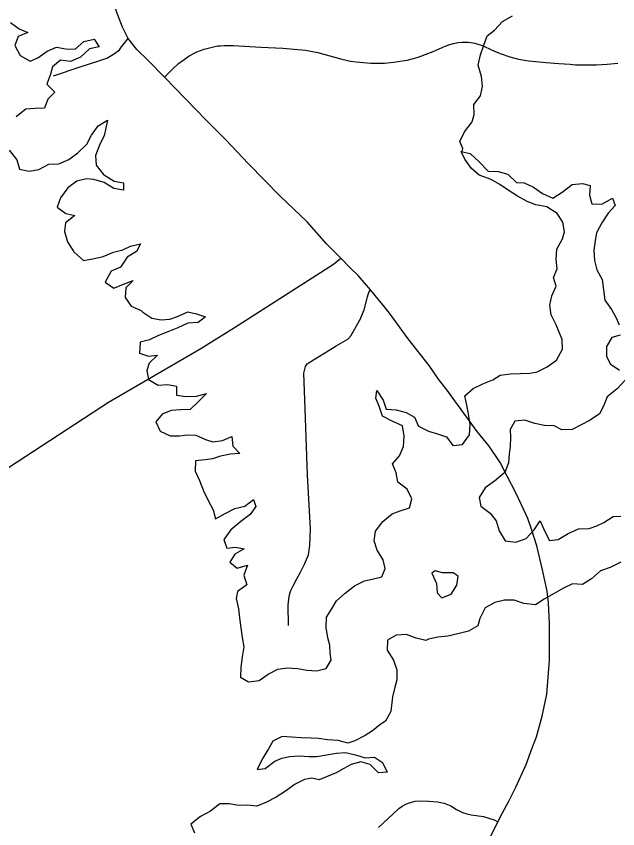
# Model space of a CAD drawing. Extents: x 114843 to 284848, y 317643 to 566895.
# Drawn here: x 241428 to 245598, y 462573 to 468209 of the extents above; entities that cross this region are included whole.
import ezdxf

# ---------------------------------------------------------------- set-up
doc = ezdxf.new("R2010")
doc.units = 0
for name, color, linetype in [('GM_X_County_Road', 7, 'Continuous'), ('GM_X_Major_Lake', 7, 'Continuous'), ('GM_X_Minor_River', 7, 'Continuous'), ('GM_X_Township_Road', 7, 'Continuous')]:
    doc.layers.add(name, color=color, linetype=linetype)

msp = doc.modelspace()

# ---------------------------------------------------------------- linework, layer by layer
at = {"layer": 'GM_X_County_Road'}
for points in [[(243677.3, 466531.8), (243578.3, 466629.2), (243443.8, 466782.5), (243258.3, 466960.1), (243039.2, 467185.9), (242879.4, 467353.2), (242746.3, 467485.4), (242454.9, 467785.5), (242342.3, 467901.2), (242264.7, 467977.6), (242204.5, 468055.1), (242165.9, 468133), (242131.1, 468222.2), (242027.9, 468498.6), (241902.5, 468826.2), (241843.3, 468980.2), (241824.3, 469028.7)], [(239529.4, 463126.1), (239622, 463366.8), (239660, 463481.2), (239747.2, 463691.2), (239814.3, 463847), (239909.7, 464006.1), (240069, 464210.8), (240177.8, 464301.6), (240325.8, 464396.5), (240514.7, 464509.4), (240808.5, 464709.1), (241086.9, 464891.2), (242067.9, 465532.4), (242706.7, 465904.4), (242940.8, 466050.7), (243595.3, 466467.8), (243627, 466489.4), (243677.3, 466531.8)], [(244421.6, 465605), (244355.2, 465692.3), (244289.5, 465786.8), (244145.6, 465971.6), (244021.5, 466140.3), (243981.7, 466192.6), (243885.1, 466311), (243798.7, 466409.9), (243743.2, 466464.4), (243677.3, 466531.8)], [(244706.8, 462498.4), (244767.2, 462621.5), (244797.9, 462684), (244842.5, 462763.9), (244890.6, 462862.5), (244962.8, 463019.3), (245002.5, 463127.9), (245035.7, 463210.5), (245073.6, 463353.6), (245106.1, 463506.8), (245123.7, 463743.4), (245125.6, 464000.1), (245118.6, 464141.2), (245108.2, 464221.4), (245075.2, 464369.5), (245037.7, 464536.3), (245000.7, 464650.8), (244975.1, 464724.6), (244931.2, 464821), (244889.6, 464908.4), (244831.7, 465019.6), (244783.1, 465112.7), (244707.2, 465226), (244624.4, 465327.9), (244511.7, 465482.1), (244443.7, 465576), (244421.6, 465605)]]:
    msp.add_lwpolyline(points, dxfattribs=at)
at = {"layer": 'GM_X_Major_Lake'}
for points in [[(241389.4, 468165.4), (241449.5, 468121.5), (241507.5, 468095.5), (241441.5, 468069.3), (241417.6, 468005.2), (241455.7, 467937.1), (241523.8, 467897.1), (241577.7, 467921.3), (241641.7, 467967.4), (241707.7, 467993.6), (241771.7, 467983.7), (241835.7, 467979.7), (241897.6, 468033.9), (241967.6, 468050), (242003.7, 467996), (241935.7, 467981.9), (241873.8, 467925.7), (241803.8, 467895.5), (241735.8, 467903.5), (241679.8, 467857.3), (241665.9, 467807.2), (241640, 467737), (241696, 467683), (241646.1, 467632.8), (241624.1, 467570.7), (241560.2, 467568.6), (241494.1, 467564.5), (241428.2, 467510.3)], [(241432.6, 467211.8), (241450.6, 467147.7), (241518.7, 467133.7), (241584.7, 467145.8), (241654.6, 467182), (241722.6, 467186.1), (241792.6, 467214.3), (241854.5, 467262.4), (241918.5, 467320.6), (241950.4, 467384.8), (241996.3, 467449), (242060.3, 467487.2), (242048.4, 467433), (242038.4, 467380.9), (242004.5, 467314.8), (241976.6, 467242.6), (241982.7, 467176.5), (242032.7, 467110.4), (242106.8, 467064.4), (242172.8, 467052.5), (242172.9, 467002.4), (242104.9, 467014.3), (242038.8, 467056.3), (241966.8, 467076.3), (241914.8, 467080.2), (241848.8, 467064.1), (241784.8, 467017.9), (241734.9, 466949.7), (241713, 466883.5), (241773.1, 466841.5), (241835.1, 466827.6), (241769.1, 466775.4), (241763.2, 466715.3), (241783.3, 466645.2), (241827.4, 466575.1), (241895.5, 466515.1), (241959.5, 466525.2), (242031.4, 466541.3), (242103.4, 466571.5), (242167.4, 466589.6), (242219.4, 466613.7), (242289.4, 466629.9), (242261.4, 466577.7), (242197.5, 466537.6), (242151.5, 466469.4), (242085.6, 466441.2), (242043.7, 466365), (242103.7, 466323), (242171.7, 466351.2), (242239.7, 466375.3), (242187.7, 466325.1), (242183.8, 466259), (242223.9, 466196.9), (242293.9, 466167)], [(241378.5, 467279.8), (241432.6, 467211.8)], [(243618.7, 464102.6), (243648.7, 464154.8), (243708.6, 464207), (243772.5, 464259.2), (243842.5, 464293.3), (243894.5, 464305.4), (243962.5, 464319.6), (243986.4, 464377.7), (243972.3, 464437.8), (243930.2, 464505.9), (243910.1, 464570), (243918, 464638.2), (243970, 464704.4), (244033.9, 464758.6), (244089.9, 464778.7), (244153.9, 464798.8), (244169.8, 464861), (244137.7, 464929.1), (244073.6, 464977.1), (244061.5, 465041.2), (244035.5, 465103.3), (244085.4, 465159.5), (244113.3, 465223.6), (244117.2, 465295.8), (244105.1, 465367.9), (244033.1, 465399.9), (243967, 465433.9), (243946.9, 465498), (243920.9, 465560), (243928.8, 465612.2), (243972.9, 465546.1), (243993, 465484), (244061, 465478.1), (244131, 465460.1), (244189.1, 465428.2), (244217.1, 465366.1), (244285.2, 465330.1), (244349.2, 465312.2), (244411.2, 465292.2), (244455.3, 465232.1), (244521.3, 465238.2), (244571.2, 465306.4), (244575.2, 465376.6), (244563.1, 465450.7), (244551, 465510.8), (244536.9, 465576.9), (244594.8, 465627.1), (244662.8, 465659.3), (244732.8, 465687.4), (244782.7, 465719.6), (244854.7, 465729.7), (244920.7, 465731.8), (244988.7, 465733.9), (245038.7, 465742), (245108.7, 465776.1), (245172.6, 465822.3), (245214.6, 465898.5), (245212.5, 465966.7), (245192.4, 466018.7), (245170.3, 466068.8), (245136.3, 466136.9), (245128.2, 466205), (245142.1, 466269.2), (245170, 466337.3), (245151.9, 466397.4), (245177.8, 466457.6), (245171.8, 466521.7), (245175.7, 466593.8), (245215.6, 466664), (245229.5, 466714.1), (245217.5, 466780.3), (245177.4, 466840.3), (245105.3, 466886.3), (245029.3, 466900.2), (244969.3, 466924.2), (244903.2, 466960.2), (244837.2, 467002.1), (244781.1, 467042.1), (244721.1, 467076.1), (244637, 467106.1), (244582.9, 467156.1), (244538.9, 467218.1), (244512.8, 467270.2), (244574.8, 467256.2), (244636.9, 467198.2), (244699, 467134.2), (244769, 467132.3), (244835, 467112.4), (244897.1, 467056.3), (244949.1, 467052.4), (245013.1, 467024.4), (245077.2, 466978.4), (245147.3, 466946.5), (245213.2, 466988.6), (245281.1, 467042.8), (245353.1, 467049), (245407.2, 467035), (245403.2, 466968.9), (245417.3, 466908.8), (245487.3, 466904.9), (245561.3, 466947.1)], [(245561.3, 466947.1), (245579.3, 466897), (245531.4, 466842.8), (245487.5, 466776.6), (245451.6, 466706.4), (245441.6, 466652.3), (245431.7, 466584.2), (245435.8, 466514), (245453.9, 466449.9), (245490, 466381.9), (245500.1, 466311.7), (245508.2, 466239.6), (245554.3, 466175.5), (245586.3, 466117.5), (245608.4, 466067.4)], [(242293.9, 466167), (242305.9, 466157), (242368, 466115), (242432, 466103), (242492, 466107.1), (242546, 466127.3), (242618, 466159.4), (242678, 466145.5), (242740, 466123.5), (242690.1, 466085.4), (242618.1, 466079.3), (242548.1, 466047.1), (242480.1, 466020.9), (242414.1, 465994.8), (242352.2, 465964.7), (242288.2, 465948.5), (242282.3, 465872.4), (242344.3, 465850.4), (242408.3, 465858.5), (242350.4, 465802.3), (242332.5, 465752.2), (242344.5, 465690.1), (242412.6, 465650.1), (242478.6, 465654.2), (242538.6, 465642.3), (242538.7, 465580.2), (242604.7, 465570.2), (242676.7, 465574.3), (242746.7, 465592.5), (242688.8, 465534.3), (242634.8, 465482.1), (242566.8, 465478), (242502.8, 465473.9), (242438.9, 465449.8), (242396.9, 465395.6), (242425, 465331.5), (242495, 465299.5), (242561, 465299.6), (242613, 465305.7), (242673, 465303.8), (242739.1, 465273.8), (242791.1, 465255.9), (242857.1, 465266), (242923.1, 465294.1), (242929.2, 465226), (242979.3, 465176), (242913.2, 465171.9), (242843.3, 465157.7), (242789.3, 465139.6), (242737.3, 465131.5), (242671.3, 465125.4), (242669.4, 465053.3), (242697.5, 464989.2), (242725.6, 464917.1), (242757.7, 464849), (242793.7, 464784.9), (242809.8, 464722.8), (242875.8, 464759), (242943.7, 464795.1), (243011.7, 464811.3), (243073.7, 464857.4), (243089.7, 464807.4), (243049.8, 464753.2), (242985.9, 464705), (242915.9, 464646.8), (242868, 464578.6), (242888.1, 464520.5), (242948.1, 464526.6), (243008.1, 464514.6), (242944.2, 464478.5), (242908.2, 464422.3), (242960.3, 464380.3), (243032.3, 464402.4), (243006.4, 464332.2), (243026.4, 464264.1), (242962.5, 464219.9), (242952.6, 464169.8), (242968.7, 464097.7), (242976.7, 464035.6), (242984.8, 463967.4), (242994.9, 463899.3), (243005, 463835.2), (242995.1, 463765), (242985.2, 463692.9), (242983.3, 463624.7), (243039.4, 463592.7), (243111.3, 463600.8), (243175.3, 463645), (243241.2, 463679.2), (243305.2, 463689.3), (243379.3, 463685.4), (243443.3, 463673.5), (243511.3, 463669.5), (243577.3, 463685.7), (243611.2, 463741.8), (243605.1, 463793.9), (243601.1, 463846), (243589, 463898.1), (243576.9, 463970.3), (243578.8, 464040.4), (243618.7, 464102.6)], [(245614.5, 465997.3), (245556.5, 465981.2), (245520.6, 465917), (245520.7, 465850.9), (245544.7, 465798.8), (245610.8, 465754.8)], [(245648.9, 465684.7), (245592.9, 465624.5), (245525, 465568.3), (245499.1, 465504.1), (245471.2, 465450), (245407.2, 465407.8), (245345.2, 465373.7), (245281.3, 465343.5), (245211.3, 465339.4), (245157.2, 465367.4), (245091.2, 465371.3), (245023.2, 465385.2), (244953.2, 465407.2), (244885.2, 465401.1), (244853.2, 465342.9), (244855.3, 465288.8), (244851.4, 465224.7), (244845.5, 465172.6), (244839.5, 465110.4), (244815.6, 465044.3), (244743.7, 464984), (244677.7, 464937.8), (244637.8, 464871.6), (244647.9, 464811.5), (244714, 464761.5), (244754, 464709.5), (244776.1, 464639.4), (244818.2, 464571.3), (244892.2, 464561.4), (244962.2, 464587.5), (245018.2, 464645.7), (245060.1, 464707.9), (245090.2, 464639.8), (245124.3, 464573.7), (245184.3, 464579.8), (245254.2, 464622), (245326.2, 464654.1), (245400.2, 464656.3), (245452.2, 464674.4), (245502.1, 464698.5), (245566.1, 464738.7), (245618.1, 464740.7)], [(245618.5, 464422.1), (245544.5, 464385.9), (245478.6, 464361.7), (245416.6, 464307.5), (245352.7, 464267.4), (245284.7, 464271.3), (245220.7, 464243.1), (245156.8, 464205), (245088.8, 464164.8), (245028.8, 464126.6), (244946.8, 464136.5), (244880.8, 464158.5), (244812.8, 464158.4), (244746.8, 464142.3), (244678.8, 464106.1), (244642.9, 464031.9), (244627, 463979.8)], [(244482.6, 464262.2), (244492.5, 464324.3), (244456.5, 464348.3), (244382.5, 464348.2), (244332.4, 464362.2), (244308.5, 464346.1)], [(244308.5, 464346.1), (244340.6, 464274), (244346.7, 464209.9), (244378.7, 464175.8), (244442.7, 464200), (244482.6, 464262.2)], [(244627, 463979.8), (244563, 463943.6), (244489.1, 463925.4), (244419.1, 463909.3), (244351.1, 463901.2), (244285.1, 463887.1)], [(244285.1, 463887.1), (244267.1, 463879), (244201.1, 463895), (244133, 463920.9), (244063, 463916.8), (244001.1, 463880.7), (243999.1, 463812.5), (244043.2, 463742.4), (244067.3, 463676.3), (244067.4, 463606.2), (244053.5, 463556.1), (244037.6, 463487.9), (244025.7, 463387.6), (243987.8, 463319.4), (243947.8, 463293.3)], [(243947.8, 463293.3), (243897.9, 463253.2), (243845.9, 463219), (243776, 463182.9), (243726, 463166.7), (243660, 463184.7), (243586, 463190.6), (243523.9, 463198.5), (243471.9, 463202.5), (243403.9, 463204.4), (243335.9, 463208.3), (243271.9, 463212.2), (243207.9, 463180), (243176, 463127.9), (243132.1, 463055.7), (243098.2, 462983.5), (243154.2, 462991.6), (243220.1, 463041.8), (243270.1, 463061.9), (243324.1, 463074), (243390.1, 463078.1), (243458.1, 463074.2), (243512.1, 463074.2), (243580.1, 463086.4), (243648.1, 463096.5), (243710.1, 463102.6), (243780.1, 463086.6), (243846.1, 463064.7), (243912.1, 463070.8), (243966.2, 463032.8), (244000.3, 462964.7), (243940.3, 462960.6), (243882.2, 463018.6), (243816.2, 463036.6), (243750.2, 463018.5), (243700.2, 462990.3), (243646.3, 462962.2), (243578.3, 462934), (243528.3, 462911.9), (243476.3, 462923.9), (243426.3, 462913.8), (243362.3, 462881.6), (243294.4, 462833.4), (243230.5, 462793.2), (243162.5, 462757.1), (243096.5, 462730.9), (243030.5, 462736.8), (242970.5, 462734.7), (242904.5, 462746.7), (242838.5, 462746.6), (242774.5, 462694.4), (242706.6, 462658.2), (242638.6, 462606), (242664.7, 462543.9)]]:
    msp.add_lwpolyline(points, dxfattribs=at)
at = {"layer": 'GM_X_Minor_River'}
msp.add_lwpolyline([(244520.2, 467268.5), (244523.7, 467290.4), (244503.1, 467340.3), (244536.4, 467406.8), (244587.6, 467477.5), (244603, 467527.7), (244600.2, 467595.8), (244647.5, 467656.5), (244660.8, 467720.8), (244654, 467790.8), (244629.2, 467868.7), (244646.3, 467941), (244667.7, 468001.4), (244692.9, 468071.8), (244744.4, 468112.4), (244799.7, 468173.2), (244869.3, 468212)], dxfattribs=at)
at = {"layer": 'GM_X_Township_Road'}
for points in [[(241686, 467794.5), (241871.2, 467857.8), (242000.1, 467900.6), (242056.2, 467918), (242103.5, 467944.8), (242143.3, 467976.7), (242158, 467996.1), (242204.5, 468055.1)], [(242454.9, 467785.5), (242512.8, 467843.6), (242552.8, 467880.9), (242592.1, 467909.8), (242627, 467933.2), (242680.4, 467961.5), (242730.7, 467981), (242796, 467996.7), (242824.7, 468003.2), (242842.9, 468003.9), (242869.4, 468006.6), (242933.5, 468005.7), (243124.6, 467994.7), (243275.6, 467988.3), (243433.6, 467973.6), (243519, 467957.9), (243601.2, 467934.4), (243684.2, 467912.2), (243745.1, 467898.1), (243785.6, 467891.7), (243886.8, 467883.6), (243979.9, 467884.3), (244042.6, 467889.6), (244137.4, 467904.4), (244181, 467915.4), (244215.4, 467925.8), (244282.2, 467950), (244318.1, 467963.8), (244401.7, 468000.4), (244434.3, 468013.6), (244460.2, 468020.8), (244488.5, 468026.7), (244518.1, 468029), (244539.7, 468029.1), (244560.9, 468028.3), (244580.2, 468026.5), (244606.8, 468021.6), (244664.9, 468002.5), (244723.4, 467976), (244782.6, 467951.1), (244850.3, 467928.2), (244909.7, 467911.9), (244978.6, 467900.1), (245102.2, 467887.8), (245189.2, 467880.9), (245267.4, 467875.4), (245305.7, 467872.5), (245367.6, 467870.7), (245451.5, 467871.4), (245524.7, 467876.6), (245599, 467883.4)], [(243422.8, 465732.7), (243432.5, 465779.8), (243444.7, 465797.8), (243458.1, 465808), (243529.7, 465851.1), (243589.8, 465888.4), (243646.3, 465922.2), (243726.1, 465968.9), (243748.6, 465993.1), (243806.4, 466092.8), (243810.2, 466101.4), (243840.2, 466171.9), (243863.6, 466262.6), (243867.6, 466279.5), (243872.4, 466293.6), (243885.1, 466311)], [(243315.4, 463983.9), (243313, 464124), (243317.3, 464165.2), (243323, 464196.7), (243331.9, 464224.9), (243350.1, 464263.1), (243373.9, 464306.3), (243397.7, 464353.4), (243426.8, 464408), (243454.7, 464473.2), (243464.4, 464539), (243467.3, 464654.2), (243447.3, 465025.5), (243431.3, 465485), (243422.8, 465732.7)], [(243938.7, 462581.3), (244007.1, 462645.2), (244071.7, 462705), (244081.2, 462713.1), (244103.9, 462729.2), (244128.3, 462742.7), (244141, 462748.4), (244167.4, 462757.5), (244194.6, 462763.5), (244232.2, 462766.7), (244286.7, 462764.9), (244348.6, 462759.1), (244394.6, 462751.2), (244440.7, 462732.4), (244480.9, 462707.5), (244522.5, 462686), (244552.3, 462676.2), (244581.9, 462669.5), (244667.5, 462658.6), (244740.1, 462634.1), (244767.2, 462621.5)]]:
    msp.add_lwpolyline(points, dxfattribs=at)

doc.saveas('drawing.dxf')
